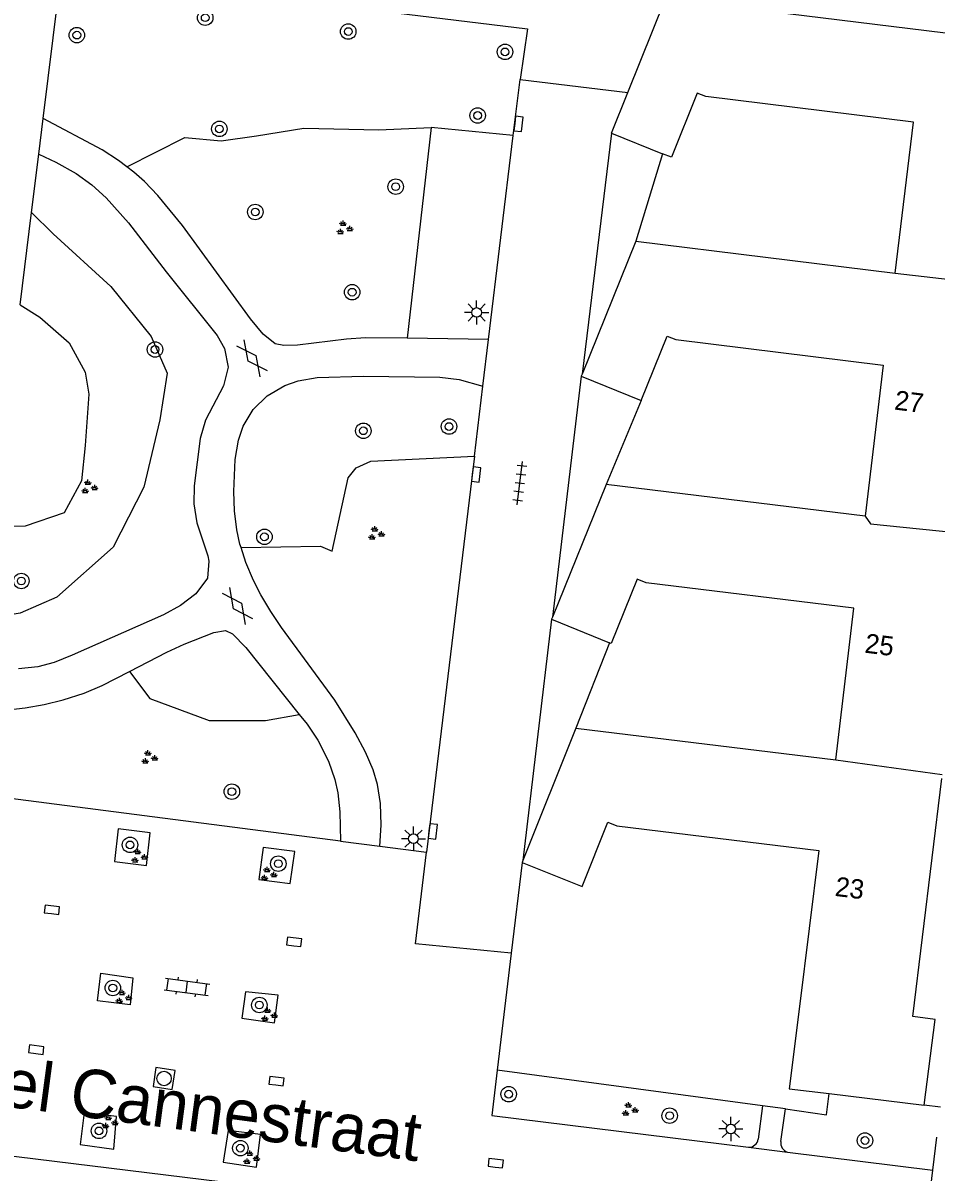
# Model space of a CAD drawing. Extents: x 131000 to 133014, y 396499 to 399001.
# Drawn here: x 131900.8 to 131948, y 396687.1 to 396746.5 of the extents above; entities that cross this region are included whole.
import ezdxf

# ---------------------------------------------------------------- set-up
doc = ezdxf.new("R2010")
doc.units = 0
for name, color, linetype in [('gg-afsc-erfafscheiding', 7, 'Continuous'), ('gg-afsc-haag', 7, 'Continuous'), ('gg-afsc-muur', 7, 'Continuous'), ('gg-anno-huisnummerreeks BGT', 7, 'Continuous'), ('gg-anno-openbare ruimte label', 7, 'Continuous'), ('gg-bbg-hoofdgebouw', 7, 'Continuous'), ('gg-bbg-tussenscheiding', 7, 'Continuous'), ('gg-knt-verharding', 7, 'Continuous'), ('gt-grn-groengrens', 7, 'Continuous'), ('gt-symb-boom', 7, 'Continuous'), ('gt-symb-gesloten verharding', 7, 'Continuous'), ('gt-symb-groenvak', 7, 'Continuous'), ('gt-symb-klinker verharding', 7, 'Continuous'), ('gt-symb-kolk', 7, 'Continuous'), ('gt-symb-lichtmast', 7, 'Continuous'), ('gt-symb-rioolschacht', 7, 'Continuous'), ('gt-symb-tegel verharding', 7, 'Continuous')]:
    doc.layers.add(name, color=color, linetype=linetype)

# ---------------------------------------------------------------- blocks, each defined once
blk = doc.blocks.new('gt0-KOLK')
at = {"layer": 'gt-symb-kolk'}
blk.add_lwpolyline([(0, 0), (0.375, 0), (0.375, 0.4), (-0.375, 0.4), (-0.375, 0), (0, 0)], dxfattribs=at)
blk = doc.blocks.new('gt0-BOOM')
at = {"layer": 'gt-symb-boom'}
for radius in [0.4, 0.2]:
    blk.add_circle((0, 0), radius, dxfattribs=at)
blk = doc.blocks.new('gt0-GRVAK')
at = {"layer": 'gt-symb-groenvak'}
for p, q in [((-0.11, 0.189), (-0.228, 0.24)), ((-0.182, 0.153), (0.088, 0.153)), ((-0.091, 0.211), (-0.156, 0.322)), ((-0.047, 0.214), (-0.047, 0.393)), ((-0.004, 0.211), (0.061, 0.322)), ((0.015, 0.189), (0.133, 0.24)), ((0.262, -0.052), (0.197, 0.059)), ((0.305, -0.049), (0.305, 0.13)), ((0.349, -0.052), (0.414, 0.059)), ((-0.245, -0.228), (-0.363, -0.177)), ((-0.318, -0.264), (-0.047, -0.264)), ((-0.226, -0.206), (-0.291, -0.095)), ((-0.183, -0.203), (-0.183, -0.024)), ((-0.139, -0.206), (-0.074, -0.095)), ((-0.12, -0.228), (-0.002, -0.177)), ((0.243, -0.074), (0.125, -0.023)), ((0.17, -0.11), (0.441, -0.11)), ((0.368, -0.074), (0.486, -0.023))]:
    blk.add_line(p, q, dxfattribs=at)
blk = doc.blocks.new('gt0-LMAST')
at = {"layer": 'gt-symb-lichtmast'}
for p, q in [((-0.005, 0.246), (-0.005, 0.621)), ((-0.182, 0.173), (-0.447, 0.438)), ((0.172, 0.173), (0.437, 0.438)), ((-0.255, -0.004), (-0.63, -0.004)), ((-0.182, -0.181), (-0.447, -0.446)), ((-0.005, -0.254), (-0.005, -0.629)), ((0.437, -0.446), (0.172, -0.181)), ((0.245, -0.004), (0.62, -0.004))]:
    blk.add_line(p, q, dxfattribs=at)
blk.add_circle((-0.005, -0.004), 0.25, dxfattribs=at)
blk = doc.blocks.new('gt0-TEG1')
at = {"layer": 'gt-symb-tegel verharding'}
for p, q in [((-1.125, 0), (1.125, 0)), ((-0.9, -0.25), (-0.9, 0.25)), ((-0.45, -0.25), (-0.45, 0.25)), ((0, -0.25), (0, 0.25)), ((0.45, -0.25), (0.45, 0.25)), ((0.9, -0.25), (0.9, 0.25))]:
    blk.add_line(p, q, dxfattribs=at)
blk = doc.blocks.new('gt0-GESVH1')
at = {"layer": 'gt-symb-gesloten verharding'}
for p, q in [((-0.992, -0.261), (0.008, 0.239)), ((0.008, -0.261), (-0.992, 0.239)), ((0.008, 0.239), (1.008, -0.261)), ((1.008, 0.239), (0.008, -0.261))]:
    blk.add_line(p, q, dxfattribs=at)
blk = doc.blocks.new('gt0-KL1')
at = {"layer": 'gt-symb-klinker verharding'}
for p, q in [((-1.15, 0.3), (1.15, 0.3)), ((-1, -0.3), (-1, 0.3)), ((-0.5, 0.3), (-0.5, 0.45)), ((0, -0.3), (0, 0.3)), ((0.5, 0.3), (0.5, 0.45)), ((1, -0.3), (1, 0.3)), ((-1.15, -0.3), (1.15, -0.3)), ((-0.5, -0.45), (-0.5, -0.3)), ((0.5, -0.45), (0.5, -0.3))]:
    blk.add_line(p, q, dxfattribs=at)
blk = doc.blocks.new('gt0-RS')
at = {"layer": 'gt-symb-rioolschacht'}
blk.add_lwpolyline([(-0.5, -0.5), (0.5, -0.5), (0.5, 0.5), (-0.5, 0.5)], close=True, dxfattribs=at)
blk.add_circle((0, 0), 0.375, dxfattribs=at)

msp = doc.modelspace()

# ---------------------------------------------------------------- linework, layer by layer
at = {"layer": 'gg-afsc-erfafscheiding'}
msp.add_line((131932.76, 396727.01), (131930.95, 396722.66), dxfattribs=at)
at = {"layer": 'gg-afsc-haag'}
msp.add_line((131939.027, 396690.558), (131925.335, 396692.403), dxfattribs=at)
at = {"layer": 'gg-afsc-muur'}
for p, q in [((131933.866, 396739.756), (131932.49, 396735.23)), ((131931.127, 396714.488), (131929.39, 396710.08)), ((131926.61, 396703.13), (131926.053, 396698.445)), ((131926.053, 396698.445), (131925.335, 396692.403))]:
    msp.add_line(p, q, dxfattribs=at)
at = {"layer": 'gg-bbg-hoofdgebouw'}
for p, q in [((131932.077, 396742.922), (131934.02, 396747.77)), ((131952.93, 396745.44), (131934.02, 396747.77)), ((131931.23, 396740.81), (131932.077, 396742.922)), ((131931.23, 396740.81), (131933.866, 396739.756)), ((131932.49, 396735.23), (131929.715, 396728.372)), ((131932.49, 396735.23), (131945.88, 396733.59)), ((131929.715, 396728.372), (131929.67, 396728.26)), ((131929.67, 396728.26), (131932.76, 396727.01)), ((131930.95, 396722.66), (131928.186, 396715.814)), ((131944.34, 396721.03), (131930.95, 396722.66)), ((131928.186, 396715.814), (131928.14, 396715.7)), ((131928.14, 396715.7), (131931.127, 396714.488)), ((131929.39, 396710.08), (131926.655, 396703.243)), ((131929.39, 396710.08), (131942.81, 396708.44)), ((131946.791, 396695.174), (131948.294, 396707.479)), ((131926.655, 396703.243), (131926.61, 396703.13)), ((131942.467, 396691.192), (131947.374, 396690.598))]:
    msp.add_line(p, q, dxfattribs=at)
for points in [[(131945.88, 396733.59), (131946.83, 396741.39), (131936.11, 396742.71), (131935.66, 396742.89), (131934.33, 396739.57), (131933.866, 396739.756)], [(131932.76, 396727.01), (131934.1, 396730.33), (131934.55, 396730.15), (131945.27, 396728.83), (131944.34, 396721.03)], [(131942.81, 396708.44), (131943.74, 396716.27), (131933.02, 396717.59), (131932.56, 396717.77), (131931.22, 396714.45), (131931.127, 396714.488)], [(131926.61, 396703.13), (131929.71, 396701.9), (131931.05, 396705.22), (131931.51, 396705.03), (131941.94, 396703.75), (131940.95, 396695.69)], [(131940.95, 396695.69), (131940.408, 396691.441), (131942.467, 396691.192)], [(131947.374, 396690.598), (131947.957, 396695.017), (131946.791, 396695.174)]]:
    msp.add_lwpolyline(points, dxfattribs=at)
at = {"layer": 'gg-bbg-tussenscheiding'}
for p, q in [((131945.88, 396733.59), (131951.403, 396732.938)), ((131942.81, 396708.44), (131948.318, 396707.674))]:
    msp.add_line(p, q, dxfattribs=at)
msp.add_lwpolyline([(131944.34, 396721.03), (131944.612, 396720.631), (131949.835, 396720.095)], dxfattribs=at)
at = {"layer": 'gg-knt-verharding'}
for p, q in [((131901.88, 396741.577), (131902.811, 396749.15)), ((131926.158, 396740.698), (131926.509, 396743.597)), ((131926.509, 396743.597), (131932.077, 396742.922)), ((131901.653, 396739.733), (131901.88, 396741.577)), ((131931.23, 396740.81), (131929.715, 396728.372)), ((131924.881, 396730.162), (131926.158, 396740.698)), ((131901.282, 396736.717), (131901.653, 396739.733)), ((131900.696, 396731.951), (131901.282, 396736.717)), ((131924.881, 396730.162), (131920.671, 396730.218)), ((131924.589, 396727.747), (131924.881, 396730.162)), ((131929.67, 396728.26), (131928.186, 396715.814)), ((131924.151, 396724.133), (131924.589, 396727.747)), ((131924.151, 396724.133), (131921.67, 396703.66)), ((131928.14, 396715.7), (131926.655, 396703.243)), ((131917.243, 396704.234), (131897.591, 396706.781)), ((131917.243, 396704.234), (131919.259, 396703.973)), ((131919.259, 396703.973), (131921.67, 396703.66)), ((131939.027, 396690.558), (131938.812, 396688.842)), ((131940.211, 396690.404), (131939.027, 396690.558)), ((131939.974, 396688.711), (131940.211, 396690.404)), ((131947.82, 396687.24), (131948.028, 396688.938)), ((131896.748, 396688.408), (131947.19, 396682.22)), ((131938.316, 396688.417), (131940.316, 396688.169)), ((131940.316, 396688.169), (131947.82, 396687.24)), ((131947.256, 396682.212), (131947.82, 396687.24))]:
    msp.add_line(p, q, dxfattribs=at)
for points in [[(131902.811, 396749.15), (131926.886, 396746.217), (131926.509, 396743.597)], [(131906.201, 396739.079), (131905.769, 396739.41), (131904.928, 396739.956), (131901.88, 396741.577)], [(131901.653, 396739.733), (131902.534, 396739.319), (131903.58, 396738.736), (131904.386, 396738.147), (131905.13, 396737.473), (131906.289, 396736.177), (131908.233, 396733.648), (131910.862, 396730.368), (131911.24, 396729.69), (131911.437, 396728.729), (131911.194, 396727.759), (131910.268, 396725.983), (131909.993, 396725.033), (131909.681, 396722.602), (131909.661, 396721.669), (131909.819, 396720.683), (131910.375, 396718.976), (131910.429, 396718.702), (131910.361, 396717.823), (131909.765, 396717.021), (131908.963, 396716.408), (131908.087, 396715.923), (131903.379, 396713.844), (131902.448, 396713.47), (131901.599, 396713.241), (131900.606, 396713.137)], [(131920.671, 396730.218), (131918.529, 396730.246), (131917.547, 396730.181), (131915.009, 396729.861), (131914.308, 396729.846), (131913.867, 396729.924), (131913.242, 396730.437), (131912.586, 396731.22), (131909.081, 396736.049), (131907.804, 396737.6), (131907.106, 396738.316), (131906.563, 396738.802), (131906.201, 396739.079)], [(131912.099, 396719.406), (131912.043, 396719.584), (131911.885, 396720.314), (131911.767, 396721.303), (131911.732, 396722.304), (131911.795, 396723.958), (131911.959, 396724.949), (131912.206, 396725.675), (131912.726, 396726.537), (131913.442, 396727.25), (131914.358, 396727.784), (131915.05, 396728.019), (131916.035, 396728.188), (131918.417, 396728.258), (131922.37, 396728.217), (131923.363, 396728.098), (131924.589, 396727.747)], [(131919.259, 396703.973), (131919.328, 396705.067), (131919.307, 396706.173), (131919.144, 396707.161), (131918.918, 396707.919), (131918.527, 396708.841), (131917.997, 396709.83), (131916.935, 396711.526), (131914.191, 396715.275), (131913.631, 396716.105), (131913.115, 396716.962), (131912.733, 396717.7), (131912.344, 396718.626), (131912.099, 396719.406)], [(131906.335, 396713.004), (131908.262, 396713.994), (131909.156, 396714.415), (131910.687, 396715.022), (131911.298, 396715.123), (131911.653, 396714.955), (131912.351, 396714.239), (131915.107, 396710.785)], [(131898.094, 396710.798), (131900.943, 396711.12), (131901.929, 396711.3), (131902.903, 396711.536), (131903.997, 396711.89), (131904.921, 396712.278), (131906.335, 396713.004)], [(131915.107, 396710.785), (131915.507, 396710.283), (131916.059, 396709.449), (131916.616, 396708.362), (131916.95, 396707.414), (131917.1, 396706.738), (131917.202, 396705.744), (131917.243, 396704.234)], [(131905.564, 396703.184), (131907.219, 396702.976), (131907.404, 396704.672), (131905.748, 396704.88), (131905.564, 396703.184)], [(131914.876, 396703.704), (131913.239, 396703.908), (131913.013, 396702.251), (131914.634, 396702.05), (131914.876, 396703.704)], [(131926.053, 396698.445), (131921.111, 396698.932), (131921.67, 396703.66)], [(131904.681, 396695.984), (131904.862, 396697.412), (131906.51, 396697.177), (131906.374, 396695.775), (131904.681, 396695.984)], [(131913.821, 396694.84), (131914.022, 396696.283), (131912.327, 396696.452), (131912.147, 396695.084), (131913.821, 396694.84)], [(131925.335, 396692.403), (131925.05, 396690.06), (131938.316, 396688.417)], [(131903.795, 396688.561), (131905.53, 396688.321), (131905.671, 396690.009), (131903.989, 396690.22), (131903.795, 396688.561)], [(131911.182, 396687.64), (131912.892, 396687.398), (131913.095, 396689.071), (131911.428, 396689.277), (131911.182, 396687.64)]]:
    msp.add_lwpolyline(points, dxfattribs=at)
for centre, radius, start, end in [((131938.318, 396688.916), 0.499, 269.73429, 351.44927), ((131940.481, 396688.652), 0.51, 173.36243, 251.14112)]:
    msp.add_arc(centre, radius, start, end, dxfattribs=at)
at = {"layer": 'gt-grn-groengrens'}
for p, q in [((131921.914, 396741.116), (131920.671, 396730.218)), ((131926.158, 396740.698), (131921.914, 396741.116)), ((131948.219, 396690.494), (131947.374, 396690.598))]:
    msp.add_line(p, q, dxfattribs=at)
for points in [[(131906.201, 396739.079), (131909.202, 396740.594), (131911.074, 396740.42), (131912.902, 396740.681), (131915.34, 396741.073), (131919.215, 396740.986), (131921.914, 396741.116)], [(131901.282, 396736.717), (131902.396, 396735.618), (131905.368, 396732.899), (131907.455, 396730.306), (131908.277, 396728.41), (131907.897, 396726.007), (131907.075, 396722.529), (131905.494, 396719.431), (131902.586, 396716.839), (131900.689, 396716.017), (131898.696, 396715.692)], [(131900.696, 396731.951), (131901.701, 396731.318), (131903.218, 396729.99), (131904.04, 396728.473), (131904.23, 396727.335), (131904.04, 396724.679), (131903.85, 396722.845), (131902.965, 396721.201), (131900.942, 396720.506), (131899.284, 396720.475)], [(131912.099, 396719.406), (131916.198, 396719.486), (131916.806, 396719.212), (131917.632, 396723.006), (131918.039, 396723.529), (131918.794, 396723.878), (131924.151, 396724.133)], [(131906.335, 396713.004), (131907.385, 396711.604), (131910.449, 396710.475), (131913.353, 396710.475), (131915.107, 396710.785)], [(131940.211, 396690.404), (131942.334, 396690.098), (131942.467, 396691.192)]]:
    msp.add_lwpolyline(points, dxfattribs=at)

# ---------------------------------------------------------------- block references
at = {"layer": 'gt-symb-boom'}
for p in [(131910.247, 396746.782), (131917.635, 396746.068), (131925.732, 396745.018), (131924.319, 396741.731), (131910.978, 396741.038), (131920.087, 396738.05), (131912.832, 396736.746), (131917.837, 396732.6), (131907.657, 396729.64), (131922.84, 396725.659), (131918.418, 396725.44), (131913.307, 396719.96), (131900.75, 396717.679), (131911.625, 396706.794), (131906.364, 396704.043), (131914.022, 396703.072), (131905.475, 396696.65), (131913.043, 396695.766), (131925.922, 396691.16), (131934.234, 396690.05), (131904.761, 396689.264), (131944.321, 396688.768), (131912.065, 396688.372)]:
    msp.add_blockref('gt0-BOOM', p, dxfattribs=at)
at = {"layer": 'gt-symb-boom', "rotation": -97.00425924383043}
msp.add_blockref('gt0-BOOM', (131903.617, 396745.884), dxfattribs=at)
at = {"layer": 'gt-symb-gesloten verharding'}
for p, rotation in [((131912.665, 396729.196), -53.130102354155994), ((131911.919, 396716.403), -53.783115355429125)]:
    msp.add_blockref('gt0-GESVH1', p, dxfattribs=dict(at, rotation=rotation))
at = {"layer": 'gt-symb-groenvak'}
for p in [(131917.416, 396735.906), (131904.234, 396722.521), (131919.05, 396720.121), (131907.338, 396708.543), (131906.807, 396703.438), (131913.493, 396702.515), (131905.997, 396696.166), (131913.516, 396695.243), (131932.152, 396690.359), (131905.289, 396689.7), (131912.593, 396687.864)]:
    msp.add_blockref('gt0-GRVAK', p, dxfattribs=at)
at = {"layer": 'gt-symb-klinker verharding', "rotation": -7.409184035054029}
msp.add_blockref('gt0-KL1', (131909.299, 396696.704), dxfattribs=at)
at = {"layer": 'gt-symb-kolk'}
for p, rotation in [((131926.232, 396741.318), -96.89054832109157), ((131924.038, 396723.206), -96.83367234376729), ((131921.802, 396704.763), -96.89054832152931), ((131902.307, 396700.492), -7.004259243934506), ((131914.822, 396698.834), -7.004259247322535), ((131901.497, 396693.263), -7.004259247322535), ((131913.9, 396691.64), -7.00425924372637), ((131925.226, 396687.398), -7.00425924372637)]:
    msp.add_blockref('gt0-KOLK', p, dxfattribs=dict(at, rotation=rotation))
at = {"layer": 'gt-symb-lichtmast'}
for p in [(131924.269, 396731.557), (131921.008, 396704.366), (131937.402, 396689.369)]:
    msp.add_blockref('gt0-LMAST', p, dxfattribs=at)
at = {"layer": 'gt-symb-rioolschacht', "rotation": -8.567589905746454}
msp.add_blockref('gt0-RS', (131908.122, 396691.971), dxfattribs=at)
at = {"layer": 'gt-symb-tegel verharding', "rotation": 83.10945167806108}
msp.add_blockref('gt0-TEG1', (131926.497, 396722.728), dxfattribs=at)

# ---------------------------------------------------------------- texts
at = {"layer": 'gg-anno-huisnummerreeks BGT'}
for s, p in [('27', (131945.809, 396726.54)), ('25', (131944.275, 396713.978)), ('23', (131942.74, 396701.41))]:
    msp.add_text(s, height=1, rotation=353, dxfattribs=at).set_placement(p)
at = {"layer": 'gg-anno-openbare ruimte label'}
msp.add_text('Kasteel Cannestraat', height=2.5, rotation=352.4, dxfattribs=at).set_placement((131891.187, 396691.697))

doc.saveas('drawing.dxf')
